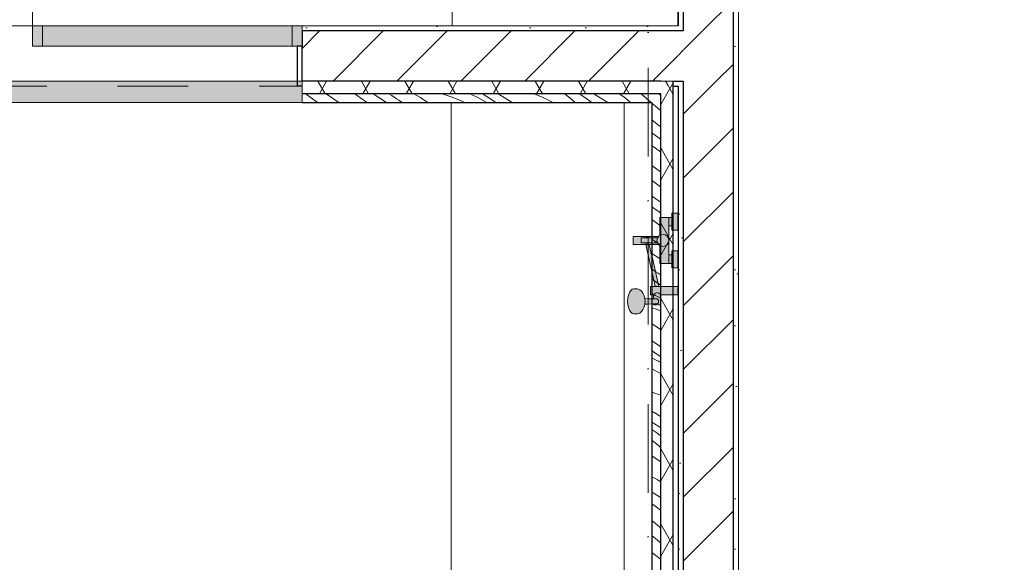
# Model space of a CAD drawing. Header units: millimetres. Extents: x -59761 to 112741, y -57975 to 46221.
# Tile 284 of 421: x 69495 to 73420, y -41488 to -39325. Entities that reach past the tile are written whole.
import ezdxf

# ---------------------------------------------------------------- set-up
doc = ezdxf.new("R2010")
doc.units = ezdxf.units.MM
for name, pattern in [('Wipeout_Contour', [1000, 0, -1000]), ('Штриховая', [564.444447, 282.222223, -282.222223]), ('Штрихпунктирная', [670.277762, 352.777767, -176.388884, 0, -141.111112])]:
    doc.linetypes.add(name, pattern=pattern)
for name, color, linetype in [('Интерьер - конструкции мебели', 7, 'Continuous'), ('Интерьер - Оборудование', 7, 'Continuous'), ('Интерьер - Оборудование бань', 7, 'Continuous'), ('Интерьер - Сантехника', 7, 'Continuous'), ('Конструктив - Стены Блок 200 нов', 7, 'Continuous'), ('УЛИЦА_Внутр отделка бань', 7, 'Continuous'), ('Элемент Модели - Зона', 7, 'Continuous'), ('Элемент Модели - Оси', 2, 'Continuous')]:
    doc.layers.add(name, color=color, linetype=linetype)
pattern_1 = [(45, (-45000, -53650), (-111.36932, 111.36932), [0, -105, 0, -157.5]), (110, (-44650, -53650), (148.00159, 53.86817), [0, -77, 0, -133])]
pattern_2 = [(45, (-45000, -54000), (-127.27922, 127.27922), [])]
pattern_3 = [(60, (-45000, -54000), (-129.90381, 75), []), (120, (-45000, -54000), (129.90381, 75), [])]

# ---------------------------------------------------------------- blocks, each defined once
blk = doc.blocks.new('*X650', base_point=(2412685.8, -340475.5))
at = {"layer": 'УЛИЦА_Внутр отделка бань', "color": 7, "linetype": 'Continuous', "lineweight": 5}
blk.add_line((2529732.1, -326099.2), (2529727.5, -326095.5), dxfattribs=at)
blk = doc.blocks.new('*X651', base_point=(2412685.8, -340475.5))
at = {"layer": 'УЛИЦА_Внутр отделка бань', "color": 7, "linetype": 'Continuous', "lineweight": 5}
blk.add_line((2529735.8, -326102.2), (2529732.1, -326099.2), dxfattribs=at)
blk = doc.blocks.new('*X652', base_point=(2412685.8, -340475.5))
at = {"layer": 'УЛИЦА_Внутр отделка бань', "color": 7, "linetype": 'Continuous', "lineweight": 5}
for p, q in [((2529723, -326151.4), (2529700.8, -326132.8)), ((2529735.8, -326162), (2529723, -326151.4)), ((2529721.3, -326216.3), (2529700.8, -326200)), ((2529735.8, -326227.5), (2529721.3, -326216.3)), ((2529715.2, -326262.1), (2529700.8, -326251.4)), ((2529735.8, -326277.1), (2529715.2, -326262.1)), ((2529735.8, -326326.6), (2529700.8, -326301.6)), ((2529701, -326382), (2529700.8, -326381.8)), ((2529735.8, -326407.2), (2529701, -326382)), ((2529702.9, -326443), (2529700.8, -326441.4)), ((2529735.8, -326466.8), (2529702.9, -326443)), ((2529707.3, -326507.9), (2529700.8, -326503.1)), ((2529735.8, -326528.1), (2529707.3, -326507.9)), ((2529729.5, -326567), (2529700.8, -326547.1)), ((2529735.8, -326571.3), (2529729.5, -326567)), ((2529735.8, -326621.7), (2529700.8, -326596.8)), ((2529735.8, -326698.6), (2529700.8, -326675.6)), ((2529730.3, -326750.9), (2529700.8, -326732.2)), ((2529735.8, -326754.3), (2529730.3, -326750.9)), ((2529707.4, -326799), (2529700.8, -326794.6)), ((2529716.7, -326805), (2529707.4, -326799)), ((2529726, -326811.1), (2529716.7, -326805)), ((2529735.3, -326817.2), (2529726, -326811.1)), ((2529735.8, -326817.5), (2529735.3, -326817.2)), ((2529735.8, -326858), (2529700.8, -326835.4)), ((2529713.3, -326900.6), (2529700.8, -326891.7)), ((2529713.3, -326900.6), (2529735.8, -326909.8)), ((2529700.8, -326948.9), (2529718.3, -326954.3)), ((2529718.3, -326954.3), (2529735.8, -326960.6)), ((2529707.3, -327017.3), (2529700.8, -327013.1)), ((2529729.7, -327031.7), (2529707.3, -327017.3)), ((2529735.8, -327035.6), (2529729.7, -327031.7)), ((2529735.8, -327103.8), (2529700.8, -327081.1)), ((2529735.8, -327143.4), (2529700.8, -327120.2)), ((2529700.8, -327148.1), (2529717.9, -327157.5)), ((2529727.6, -327162.2), (2529717.9, -327157.5)), ((2529735.8, -327166.5), (2529727.6, -327162.2)), ((2529700.8, -327192.6), (2529718.3, -327201.6)), ((2529718.3, -327201.6), (2529735.8, -327211.6)), ((2529704.9, -327287), (2529700.8, -327285.6)), ((2529735.8, -327297.8), (2529704.9, -327287)), ((2529716.7, -327370.8), (2529700.8, -327361.3)), ((2529735.8, -327426.9), (2529700.8, -327404.9)), ((2529735.8, -327381.9), (2529716.7, -327370.8)), ((2529720.5, -327447.9), (2529700.8, -327433.6)), ((2529708.5, -327483), (2529700.8, -327476.8)), ((2529719.2, -327491.7), (2529708.5, -327483)), ((2529735.8, -327459), (2529720.5, -327447.9)), ((2529729.6, -327500.6), (2529719.2, -327491.7)), ((2529735.8, -327505.9), (2529729.6, -327500.6)), ((2529729.8, -327558.5), (2529700.8, -327538.8)), ((2529735.8, -327563.1), (2529729.8, -327558.5)), ((2529703.1, -327624.1), (2529700.8, -327623)), ((2529721.9, -327634.2), (2529703.1, -327624.1)), ((2529735.8, -327642.8), (2529721.9, -327634.2)), ((2529705.5, -327686.7), (2529700.8, -327683.8)), ((2529735.8, -327704.7), (2529705.5, -327686.7)), ((2529717.7, -327742.4), (2529700.8, -327730.4)), ((2529735.8, -327755.4), (2529717.7, -327742.4)), ((2529722.8, -327815.9), (2529700.8, -327797.5)), ((2529735.8, -327826.4), (2529722.8, -327815.9)), ((2529723, -327875.7), (2529700.8, -327857)), ((2529735.8, -327886.2), (2529723, -327875.7)), ((2529721.3, -327940.5), (2529700.8, -327924.2)), ((2529735.8, -327951.8), (2529721.3, -327940.5))]:
    blk.add_line(p, q, dxfattribs=at)
blk = doc.blocks.new('*X659', base_point=(2412685.8, -340475.5))
at = {"layer": 'УЛИЦА_Внутр отделка бань', "color": 7, "linetype": 'Continuous', "lineweight": 5}
for p, q in [((2528323.6, -326098.1), (2528320, -326095.5)), ((2528362.7, -326126.4), (2528323.6, -326098.1)), ((2528452.8, -326130.5), (2528402.1, -326095.5)), ((2528550.4, -326119.7), (2528516.3, -326095.5)), ((2528642.9, -326130.5), (2528590.1, -326095.5)), ((2528663.6, -326103.2), (2528652.1, -326095.5)), ((2528672.9, -326109.3), (2528663.6, -326103.2)), ((2528682.2, -326115.4), (2528672.9, -326109.3)), ((2528778.5, -326111.2), (2528752, -326095.5)), ((2528800.6, -326126), (2528778.5, -326111.2)), ((2528865.3, -326095.5), (2528900.5, -326108)), ((2528900.5, -326108), (2528944.1, -326125.8)), ((2528976.8, -326095.5), (2528985, -326099.7)), ((2528985, -326099.7), (2529006.7, -326111.1)), ((2529006.7, -326111.1), (2529028.2, -326122.9)), ((2529065.1, -326121.5), (2529025.9, -326095.5)), ((2529101.7, -326104.5), (2529087.4, -326095.5)), ((2529143.9, -326130.5), (2529101.7, -326104.5)), ((2529270.4, -326111.9), (2529231.5, -326095.5)), ((2529363.7, -326103.6), (2529353.6, -326095.5)), ((2529374.3, -326112.3), (2529363.7, -326103.6)), ((2529443.4, -326117.6), (2529412.8, -326095.5)), ((2529473.4, -326098.7), (2529468.2, -326095.5)), ((2529525.8, -326130.5), (2529473.4, -326098.7)), ((2529585.4, -326105.9), (2529570.4, -326095.5)), ((2529602.3, -326119.2), (2529585.4, -326105.9)), ((2529678.7, -326113.9), (2529657.5, -326095.5)), ((2528368.5, -326130.5), (2528362.7, -326126.4)), ((2528565.5, -326130.5), (2528550.4, -326119.7)), ((2528691.5, -326121.4), (2528682.2, -326115.4)), ((2528700.8, -326127.5), (2528691.5, -326121.4)), ((2528705.4, -326130.5), (2528700.8, -326127.5)), ((2528807.3, -326130.5), (2528800.6, -326126)), ((2528944.1, -326125.8), (2528954.2, -326130.5)), ((2529037.9, -326127.7), (2529028.2, -326122.9)), ((2529043.2, -326130.5), (2529037.9, -326127.7)), ((2529078.9, -326130.5), (2529065.1, -326121.5)), ((2529307.3, -326130.5), (2529270.4, -326111.9)), ((2529384.8, -326121.2), (2529374.3, -326112.3)), ((2529395.2, -326130.2), (2529384.8, -326121.2)), ((2529395.5, -326130.5), (2529395.2, -326130.2)), ((2529461.3, -326130.5), (2529443.4, -326117.6)), ((2529615.1, -326130.5), (2529602.3, -326119.2)), ((2529698.1, -326130.5), (2529678.7, -326113.9))]:
    blk.add_line(p, q, dxfattribs=at)

msp = doc.modelspace()

# ---------------------------------------------------------------- hatches: boundary and pattern name
at = {"layer": 'Конструктив - Стены Блок 200 нов', "linetype": 'Continuous', "lineweight": 0}
for points in [[(69545.34, -39349.94), (69545.34, -39389.94), (69545.34, -39429.94), (69585.34, -39429.94), (69585.34, -39349.94)], [(70580.34, -39349.94), (69585.34, -39349.94), (69585.34, -39359.94), (70580.34, -39359.94)], [(70580.34, -39359.94), (69585.34, -39359.94), (69585.34, -39429.94), (70580.34, -39429.94)]]:
    msp.add_hatch(color=255, dxfattribs=at).paths.add_polyline_path(points)

# ---------------------------------------------------------------- linework, layer by layer
at = {"layer": 'Интерьер - конструкции мебели', "color": 7, "linetype": 'Continuous', "lineweight": 15, "flags": 128}
msp.add_lwpolyline([(67135.06, -39654.94), (66445.06, -39654.94), (66445.06, -42985, 0.4142136), (67735.06, -44275), (69117.6, -44275), (70615.06, -44275, 0.4142136), (71905.06, -42985), (71905.06, -39654.94), (71215.06, -39654.94), (71215.06, -42985, -0.4142136), (70615.06, -43585), (69167.53, -43585), (67735.06, -43585, -0.4142136), (67135.06, -42985)], format="xyb", close=True, dxfattribs=at)
at = {"layer": 'Интерьер - Оборудование', "color": 7, "linetype": 'Continuous', "lineweight": 5}
for p, q in [((71972.06, -40194.97), (71972.06, -40214.97)), ((71987.3, -40438.84), (71986.93, -40437.03)), ((71986.93, -40458.91), (71987.3, -40457.09)), ((71987.9, -40447.97), (71987.3, -40438.84)), ((71987.3, -40457.09), (71987.9, -40447.97))]:
    msp.add_line(p, q, dxfattribs=at)
at = {"layer": 'Интерьер - Оборудование бань', "color": 7, "linetype": 'Continuous', "lineweight": 15}
msp.add_lwpolyline([(71215.06, -39654.94), (71905.06, -39654.94), (71905.06, -42985, -0.4142136), (70615.06, -44275), (69117.6, -44275)], format="xyb", dxfattribs=at)
at = {"layer": 'Конструктив - Стены Блок 200 нов', "color": 7, "linetype": 'Continuous', "lineweight": 5}
for p, q in [((69545.34, -39349.94), (69545.34, -38529.94)), ((69545.34, -39349.94), (69545.34, -39389.94)), ((69585.34, -39349.94), (69545.34, -39349.94)), ((69585.34, -39429.94), (69585.34, -39349.94)), ((70580.34, -39349.94), (70580.34, -39429.94)), ((69545.34, -39389.94), (69545.34, -39429.94)), ((69545.34, -39429.94), (69585.34, -39429.94))]:
    msp.add_line(p, q, dxfattribs=at)
msp.add_arc((69545.34, -39349.94), 820, 90, 180, dxfattribs=at)
at = {"layer": 'Элемент Модели - Зона', "color": 253, "linetype": 'Штриховая', "lineweight": 15, "flags": 128}
for points in [[(-8890, -17680), (-3119.74, -17680), (-3119.74, -14858.42), (142.53, -11594.86), (156.67, -11609), (156.67, -11580), (18300, -11580), (18300, -11600), (32399.73, -11600), (32399.73, -11580), (69081.36, -11580), (72316.72, -14823.47), (72320.06, -15158.11), (72320.06, -17695), (72360, -17695), (72360, -19700), (72120, -19700), (72120, -18300), (71700, -18300), (71700, -17900), (63300, -17900), (63300, -18300), (62700, -18300), (62700, -17900), (54320, -17900), (54320, -27030), (62700, -27030), (62700, -26350), (63300, -26350), (63300, -27540), (67380, -27540), (67380, -26630), (67500, -26630), (67500, -27660), (62920, -27660), (62920, -32819.89), (72120, -32819.89), (72120, -27750), (71650, -27750), (71650, -26250), (72120, -26250), (72120, -21200), (72360, -21200), (72360, -33849.94), (72120, -33849.94), (72120, -33059.89), (54320, -33059.89), (54320, -39349.94), (72120, -39349.94), (72120, -36299.94), (71700.06, -36299.94), (71700.06, -35674.44), (72120, -35674.44), (72120, -35349.94), (72360, -35349.94), (72360, -35679.94), (75850, -35679.94), (75850, -16794.88), (75238.88, -16794.88), (75238.88, -9000), (80700, -9000), (80700, -8700), (81300, -8700), (81300, -9000), (87517.1, -9000), (87517.1, -320), (85530, -320), (85530, 300), (84182.9, 300), (81300, 300), (81300, -300), (80700, -300), (80700, 212.5), (79799.78, 212.5), (72300, 212.5), (72300, -300), (71700, -300), (71700, 212.5), (63300, 212.5), (63300, -300), (62700, -300), (62700, 212.5), (54300, 212.5), (54300, -300), (53700, -300), (53700, 212.5), (45650, 212.5), (45650, -300), (45050, -300), (44950, -300), (44950, -5367.2), (32450.06, -5367.2), (32450.06, -200), (32450.06, 7690), (32460.06, 7690), (32460.06, 13850), (29720, 13850), (29720, 5730), (28964.53, 5730), (28964.53, 212), (27300.06, 212), (27300.06, -300), (26700.06, -300), (26700.06, 212), (18300, 212), (18300, -300), (17700, -300), (17700, 212), (16025.03, 212), (16025.03, -7500), (16025.03, -9042.59), (9300, -9042.59), (9300, -9300), (8700, -9300), (8700, -9042.59), (300, -9042.59), (300, -9300), (-300, -9300), (-300, -9042.59), (-8250, -9042.59), (-8250, -9300), (-8850, -9300), (-8850, -9042.59), (-8890, -9042.59)], [(72320.06, -35919.94), (72320.06, -44700), (80700, -44700), (80700, -44699.94), (81300, -44699.94), (81300, -44700), (89680, -44700), (89680, -35919.94), (81300, -35919.94), (81300, -36299.94), (80700, -36299.94), (80700, -35919.94)], [(72080.06, -44450), (72080.06, -39589.94), (66270.06, -39589.94), (66270.06, -44450)]]:
    msp.add_lwpolyline(points, close=True, dxfattribs=at)

# ---------------------------------------------------------------- wipeouts: each hides what was drawn before it
at = {"color": 254, "linetype": 'Wipeout_Contour', "lineweight": 0, "ltscale": 10204278.07206577}
msp.add_wipeout([(72120, -39589.94), (72120, -44670), (72140, -44670), (72140, -39589.94)], dxfattribs=at).dxf.layer = 'Конструктив - Стены Блок 200 нов'

# ---------------------------------------------------------------- next in the draw order: hatches: boundary and pattern name
at = {"layer": 'Конструктив - Стены Блок 200 нов', "linetype": 'Continuous', "lineweight": 5}
h = msp.add_hatch(dxfattribs=at)
h.set_pattern_fill('ШТУКАТУРКА__ГИПС_01_000D', color=252, style=0, pattern_type=2)
h.set_pattern_definition(pattern_1)
h.paths.add_polyline_path([(72120, -39589.94), (72120, -44670), (72140, -44670), (72140, -39589.94)])

# ---------------------------------------------------------------- next in the draw order: wipeouts: each hides what was drawn before it
at = {"color": 254, "linetype": 'Wipeout_Contour', "lineweight": 0, "ltscale": 10204162.13272084}
msp.add_wipeout([(72360, -44670), (72360, -35699.94), (72340, -35699.94), (72340, -44670)], dxfattribs=at).dxf.layer = 'Конструктив - Стены Блок 200 нов'
at = {"color": 254, "linetype": 'Wipeout_Contour', "lineweight": 0, "ltscale": 10202851.77355566}
msp.add_wipeout([(72120, -39349.94), (72120, -39369.94), (72140, -39369.94), (72140, -39349.94)], dxfattribs=at).dxf.layer = 'Конструктив - Стены Блок 200 нов'

# ---------------------------------------------------------------- next in the draw order: hatches: boundary and pattern name
at = {"layer": 'Конструктив - Стены Блок 200 нов', "linetype": 'Continuous', "lineweight": 5}
h = msp.add_hatch(dxfattribs=at)
h.set_pattern_fill('ШТУКАТУРКА__ГИПС_01_000D', color=252, style=0, pattern_type=2)
h.set_pattern_definition(pattern_1)
h.paths.add_polyline_path([(72360, -44670), (72360, -35699.94), (72340, -35699.94), (72340, -44670)])

# ---------------------------------------------------------------- next in the draw order: linework, layer by layer
at = {"layer": 'Конструктив - Стены Блок 200 нов', "color": 7, "linetype": 'Continuous', "lineweight": 5, "flags": 128}
msp.add_lwpolyline([(72360, -44670), (72360, -35699.94)], dxfattribs=at)

# ---------------------------------------------------------------- next in the draw order: wipeouts: each hides what was drawn before it
at = {"color": 254, "linetype": 'Wipeout_Contour', "lineweight": 0, "ltscale": 10202071.04384887}
msp.add_wipeout([(72120, -39349.94), (72140, -39349.94), (72140, -36299.94), (72120, -36299.94)], dxfattribs=at).dxf.layer = 'Конструктив - Стены Блок 200 нов'
at = {"color": 254, "linetype": 'Wipeout_Contour', "lineweight": 0, "ltscale": 10202964.22463815}
msp.add_wipeout([(72120, -39569.94), (72120, -39589.94), (72140, -39589.94), (72140, -39569.94)], dxfattribs=at).dxf.layer = 'Конструктив - Стены Блок 200 нов'

# ---------------------------------------------------------------- next in the draw order: hatches: boundary and pattern name
at = {"layer": 'Конструктив - Стены Блок 200 нов', "linetype": 'Continuous', "lineweight": 5}
h = msp.add_hatch(dxfattribs=at)
h.set_pattern_fill('ШТУКАТУРКА__ГИПС_01_000D', color=252, style=0, pattern_type=2)
h.set_pattern_definition(pattern_1)
h.paths.add_polyline_path([(72120, -39349.94), (72140, -39349.94), (72140, -36299.94), (72120, -36299.94)])

# ---------------------------------------------------------------- next in the draw order: linework, layer by layer
at = {"layer": 'Конструктив - Стены Блок 200 нов', "color": 7, "linetype": 'Continuous', "lineweight": 30, "flags": 128}
for points in [[(72120, -36299.94), (72120, -39349.94)], [(72120, -39589.94), (72120, -44670)]]:
    msp.add_lwpolyline(points, dxfattribs=at)

# ---------------------------------------------------------------- next in the draw order: wipeouts: each hides what was drawn before it
at = {"color": 254, "linetype": 'Wipeout_Contour', "lineweight": 0, "ltscale": 10204709.29370009}
msp.add_wipeout([(72140, -39569.94), (72140, -44670), (72340, -44670), (72340, -39569.94)], dxfattribs=at).dxf.layer = 'Конструктив - Стены Блок 200 нов'

# ---------------------------------------------------------------- next in the draw order: hatches: boundary and pattern name
at = {"layer": 'Конструктив - Стены Блок 200 нов', "linetype": 'Continuous', "lineweight": 5}
h = msp.add_hatch(dxfattribs=at)
h.set_pattern_fill('БЛОКИ_БЕТОННЫЕ_ЭФФЕКТИВН_2D', style=0, pattern_type=2)
h.set_pattern_definition(pattern_2)
h.paths.add_polyline_path([(72140, -39569.94), (72140, -44670), (72340, -44670), (72340, -39569.94)])

# ---------------------------------------------------------------- next in the draw order: wipeouts: each hides what was drawn before it
at = {"color": 254, "linetype": 'Wipeout_Contour', "lineweight": 0, "ltscale": 10203344.39051375}
msp.add_wipeout([(72140, -39369.94), (72140, -39569.94), (72340, -39569.94), (72340, -39369.94)], dxfattribs=at).dxf.layer = 'Конструктив - Стены Блок 200 нов'

# ---------------------------------------------------------------- next in the draw order: hatches: boundary and pattern name
at = {"layer": 'Конструктив - Стены Блок 200 нов', "linetype": 'Continuous', "lineweight": 5}
h = msp.add_hatch(dxfattribs=at)
h.set_pattern_fill('БЛОКИ_БЕТОННЫЕ_ЭФФЕКТИВН_2D', style=0, pattern_type=2)
h.set_pattern_definition(pattern_2)
h.paths.add_polyline_path([(72140, -39369.94), (72140, -39569.94), (72340, -39569.94), (72340, -39369.94)])

# ---------------------------------------------------------------- next in the draw order: linework, layer by layer
at = {"layer": 'Конструктив - Стены Блок 200 нов', "color": 7, "linetype": 'Continuous', "lineweight": 30}
for p, q in [((72120, -39569.94), (72140, -39569.94)), ((72140, -39569.94), (72140, -44670)), ((72340, -44670), (72340, -39569.94))]:
    msp.add_line(p, q, dxfattribs=at)

# ---------------------------------------------------------------- next in the draw order: wipeouts: each hides what was drawn before it
at = {"color": 254, "linetype": 'Wipeout_Contour', "lineweight": 0, "ltscale": 15303345.28138525}
msp.add_wipeout([(72140, -39369.94), (72340, -39369.94), (72340, -35699.94), (72300.06, -35699.94), (72300.06, -36299.94), (72140, -36299.94)], dxfattribs=at).dxf.layer = 'Конструктив - Стены Блок 200 нов'

# ---------------------------------------------------------------- next in the draw order: hatches: boundary and pattern name
at = {"layer": 'Конструктив - Стены Блок 200 нов', "linetype": 'Continuous', "lineweight": 5}
h = msp.add_hatch(dxfattribs=at)
h.set_pattern_fill('БЛОКИ_БЕТОННЫЕ_ЭФФЕКТИВН_2D', style=0, pattern_type=2)
h.set_pattern_definition(pattern_2)
h.paths.add_polyline_path([(72140, -39369.94), (72340, -39369.94), (72340, -35699.94), (72300.06, -35699.94), (72300.06, -36299.94), (72140, -36299.94)])

# ---------------------------------------------------------------- next in the draw order: linework, layer by layer
at = {"layer": 'Конструктив - Стены Блок 200 нов', "color": 7, "linetype": 'Continuous', "lineweight": 30}
for p, q in [((72340, -39369.94), (72340, -35699.94)), ((72140, -36299.94), (72140, -39369.94)), ((72140, -39369.94), (72120, -39369.94)), ((72340, -39569.94), (72340, -39369.94))]:
    msp.add_line(p, q, dxfattribs=at)

# ---------------------------------------------------------------- next in the draw order: wipeouts: each hides what was drawn before it
at = {"color": 254, "linetype": 'Wipeout_Contour', "lineweight": 0, "ltscale": 10202907.99740902}
msp.add_wipeout([(72120, -39369.94), (72120, -39569.94), (72140, -39569.94), (72140, -39369.94)], dxfattribs=at).dxf.layer = 'Конструктив - Стены Блок 200 нов'

# ---------------------------------------------------------------- next in the draw order: hatches: boundary and pattern name
at = {"layer": 'Конструктив - Стены Блок 200 нов', "linetype": 'Continuous', "lineweight": 5}
h = msp.add_hatch(dxfattribs=at)
h.set_pattern_fill('БЛОКИ_БЕТОННЫЕ_ЭФФЕКТИВН_2D', style=0, pattern_type=2)
h.set_pattern_definition(pattern_2)
h.paths.add_polyline_path([(72120, -39369.94), (72120, -39569.94), (72140, -39569.94), (72140, -39369.94)])

# ---------------------------------------------------------------- next in the draw order: wipeouts: each hides what was drawn before it
at = {"color": 254, "linetype": 'Wipeout_Contour', "lineweight": 0, "ltscale": 10199837.36155997}
msp.add_wipeout([(70620.34, -39369.94), (72120, -39369.94), (72120, -39349.94), (70620.34, -39349.94)], dxfattribs=at).dxf.layer = 'Конструктив - Стены Блок 200 нов'
at = {"color": 254, "linetype": 'Wipeout_Contour', "lineweight": 0, "ltscale": 10199949.8458763}
msp.add_wipeout([(70620.34, -39569.94), (70620.34, -39589.94), (72120, -39589.94), (72120, -39569.94)], dxfattribs=at).dxf.layer = 'Конструктив - Стены Блок 200 нов'

# ---------------------------------------------------------------- next in the draw order: hatches: boundary and pattern name
at = {"layer": 'Конструктив - Стены Блок 200 нов', "linetype": 'Continuous', "lineweight": 5}
h = msp.add_hatch(dxfattribs=at)
h.set_pattern_fill('ШТУКАТУРКА__ГИПС_01_000D', color=252, style=0, pattern_type=2)
h.set_pattern_definition(pattern_1)
h.paths.add_polyline_path([(70620.34, -39369.94), (72120, -39369.94), (72120, -39349.94), (70620.34, -39349.94)])
h = msp.add_hatch(dxfattribs=at)
h.set_pattern_fill('ШТУКАТУРКА__ГИПС_01_000D', color=252, style=0, pattern_type=2)
h.set_pattern_definition(pattern_1)
h.paths.add_polyline_path([(70620.34, -39569.94), (70620.34, -39589.94), (72120, -39589.94), (72120, -39569.94)])

# ---------------------------------------------------------------- next in the draw order: linework, layer by layer
at = {"layer": 'Интерьер - Сантехника', "color": 7, "linetype": 'Continuous', "lineweight": 5, "flags": 128}
msp.add_lwpolyline([(72119.06, -39349.94), (72119.06, -38449.94), (71219.06, -38449.94), (71219.06, -39349.94)], close=True, dxfattribs=at)
at = {"layer": 'Конструктив - Стены Блок 200 нов', "color": 7, "linetype": 'Continuous', "lineweight": 5}
for q in [(69545.34, -39349.94), (70580.34, -39349.94)]:
    msp.add_line((70620.34, -39349.94), q, dxfattribs=at)
at = {"layer": 'Конструктив - Стены Блок 200 нов', "color": 7, "linetype": 'Continuous', "lineweight": 5, "flags": 128}
msp.add_lwpolyline([(72120, -39349.94), (70620.34, -39349.94)], dxfattribs=at)

# ---------------------------------------------------------------- next in the draw order: wipeouts: each hides what was drawn before it
at = {"color": 254, "linetype": 'Wipeout_Contour', "lineweight": 0, "ltscale": 12749118.67594424}
msp.add_wipeout([(72120, -39369.94), (70620.34, -39369.94), (70620.34, -39429.94), (70620.34, -39569.94), (72120, -39569.94)], dxfattribs=at).dxf.layer = 'Конструктив - Стены Блок 200 нов'

# ---------------------------------------------------------------- next in the draw order: hatches: boundary and pattern name
at = {"layer": 'Конструктив - Стены Блок 200 нов', "linetype": 'Continuous', "lineweight": 5}
h = msp.add_hatch(dxfattribs=at)
h.set_pattern_fill('БЛОКИ_БЕТОННЫЕ_ЭФФЕКТИВН_2D', style=0, pattern_type=2)
h.set_pattern_definition(pattern_2)
h.paths.add_polyline_path([(72120, -39369.94), (70620.34, -39369.94), (70620.34, -39429.94), (70620.34, -39569.94), (72120, -39569.94)])

# ---------------------------------------------------------------- next in the draw order: linework, layer by layer
at = {"layer": 'Конструктив - Стены Блок 200 нов', "color": 7, "linetype": 'Continuous', "lineweight": 5}
msp.add_line((70620.34, -39349.94), (70620.34, -39369.94), dxfattribs=at)
msp.add_line((70620.34, -39349.94), (70620.34, -39369.94), dxfattribs=at)
msp.add_line((70620.34, -39349.94), (70620.34, -39369.94), dxfattribs=at)
at = {"layer": 'Конструктив - Стены Блок 200 нов', "color": 7, "linetype": 'Continuous', "lineweight": 30}
for p, q in [((72120, -39369.94), (70620.34, -39369.94)), ((72140, -39369.94), (72120, -39369.94)), ((72120, -39569.94), (72140, -39569.94))]:
    msp.add_line(p, q, dxfattribs=at)

# ---------------------------------------------------------------- next in the draw order: wipeouts: each hides what was drawn before it
at = {"color": 254, "linetype": 'Wipeout_Contour', "lineweight": 0, "ltscale": 12746141.72083057}
msp.add_wipeout([(70620.34, -39589.94), (70620.34, -39569.94), (70620.34, -39429.94), (70600.34, -39429.94), (70600.34, -39589.94)], dxfattribs=at).dxf.layer = 'Конструктив - Стены Блок 200 нов'

# ---------------------------------------------------------------- next in the draw order: hatches: boundary and pattern name
at = {"layer": 'Конструктив - Стены Блок 200 нов', "linetype": 'Continuous', "lineweight": 0}
msp.add_hatch(color=255, dxfattribs=at).paths.add_polyline_path([(70580.34, -39349.94), (70580.34, -39429.94), (70620.34, -39429.94), (70620.34, -39349.94)])

# ---------------------------------------------------------------- next in the draw order: linework, layer by layer
at = {"layer": 'Интерьер - Оборудование бань', "color": 7, "linetype": 'Continuous', "lineweight": 15}
msp.add_lwpolyline([(71215.06, -39577.71), (71215.06, -42985, -0.4142136), (70615.06, -43585), (69117.6, -43585)], format="xyb", dxfattribs=at)
at = {"layer": 'Конструктив - Стены Блок 200 нов', "color": 7, "linetype": 'Continuous', "lineweight": 5}
for p, q in [((70620.34, -39429.94), (70620.34, -39349.94)), ((70620.34, -39429.94), (69545.34, -39429.94)), ((70580.34, -39429.94), (70620.34, -39429.94))]:
    msp.add_line(p, q, dxfattribs=at)
at = {"layer": 'Конструктив - Стены Блок 200 нов', "color": 7, "linetype": 'Continuous', "lineweight": 30}
for p, q in [((70620.34, -39369.94), (70620.34, -39429.94)), ((70620.34, -39369.94), (70620.34, -39429.94)), ((70620.34, -39369.94), (70620.34, -39429.94)), ((70600.34, -39429.94), (70600.34, -39589.94)), ((70620.34, -39429.94), (70600.34, -39429.94)), ((70600.34, -39429.94), (70600.34, -39589.94)), ((70620.34, -39569.94), (70620.34, -39429.94)), ((70620.34, -39589.94), (70600.34, -39589.94)), ((70620.34, -39589.94), (70600.34, -39589.94)), ((70620.34, -39569.94), (72120, -39569.94))]:
    msp.add_line(p, q, dxfattribs=at)
at = {"layer": 'Конструктив - Стены Блок 200 нов', "color": 7, "linetype": 'Continuous', "lineweight": 30, "flags": 128}
msp.add_lwpolyline([(70620.34, -39589.94), (72120, -39589.94)], dxfattribs=at)

# ---------------------------------------------------------------- next in the draw order: wipeouts: each hides what was drawn before it
at = {"color": 254, "linetype": 'Wipeout_Contour', "lineweight": 0, "ltscale": 7652037.906368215}
msp.add_wipeout([(72050.06, -39569.94), (72050.06, -39619.94), (72100.06, -39569.94)], dxfattribs=at).dxf.layer = 'УЛИЦА_Внутр отделка бань'

# ---------------------------------------------------------------- next in the draw order: hatches: boundary and pattern name
at = {"layer": 'УЛИЦА_Внутр отделка бань', "linetype": 'Continuous', "lineweight": 5}
h = msp.add_hatch(dxfattribs=at)
h.set_pattern_fill('ИЗОЛЯЦИЯ_02_000D', style=0, pattern_type=2)
h.set_pattern_definition(pattern_3)
h.paths.add_polyline_path([(72050.06, -39569.94), (72050.06, -39619.94), (72100.06, -39569.94)])

# ---------------------------------------------------------------- next in the draw order: wipeouts: each hides what was drawn before it
at = {"color": 254, "linetype": 'Wipeout_Contour', "lineweight": 0, "ltscale": 7651936.149664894}
msp.add_wipeout([(72015.06, -39619.94), (72015.06, -39654.94), (72050.06, -39619.94)], dxfattribs=at).dxf.layer = 'УЛИЦА_Внутр отделка бань'

# ---------------------------------------------------------------- next in the draw order: block references
at = {"layer": 'УЛИЦА_Внутр отделка бань', "color": 7, "lineweight": 30}
msp.add_blockref('*X650', (-45000, -54000), dxfattribs=at)

# ---------------------------------------------------------------- next in the draw order: wipeouts: each hides what was drawn before it
at = {"color": 254, "linetype": 'Wipeout_Contour', "lineweight": 0, "ltscale": 7652093.023986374}
msp.add_wipeout([(72050.06, -39619.94), (72100.06, -39619.94), (72100.06, -39569.94)], dxfattribs=at).dxf.layer = 'УЛИЦА_Внутр отделка бань'

# ---------------------------------------------------------------- next in the draw order: hatches: boundary and pattern name
at = {"layer": 'УЛИЦА_Внутр отделка бань', "linetype": 'Continuous', "lineweight": 5}
h = msp.add_hatch(dxfattribs=at)
h.set_pattern_fill('ИЗОЛЯЦИЯ_02_000D', style=0, pattern_type=2)
h.set_pattern_definition(pattern_3)
h.paths.add_polyline_path([(72050.06, -39619.94), (72100.06, -39619.94), (72100.06, -39569.94)])

# ---------------------------------------------------------------- next in the draw order: linework, layer by layer
at = {"layer": 'УЛИЦА_Внутр отделка бань', "color": 7, "linetype": 'Continuous', "lineweight": 5, "flags": 128}
msp.add_lwpolyline([(72100.06, -39569.94), (72050.06, -39569.94)], dxfattribs=at)

# ---------------------------------------------------------------- next in the draw order: wipeouts: each hides what was drawn before it
at = {"color": 254, "linetype": 'Wipeout_Contour', "lineweight": 0, "ltscale": 10204002.95672589}
msp.add_wipeout([(72100.06, -39619.94), (72050.06, -39619.94), (72050.06, -44420), (72100.06, -44420)], dxfattribs=at).dxf.layer = 'УЛИЦА_Внутр отделка бань'

# ---------------------------------------------------------------- next in the draw order: hatches: boundary and pattern name
at = {"layer": 'УЛИЦА_Внутр отделка бань', "linetype": 'Continuous', "lineweight": 5}
h = msp.add_hatch(dxfattribs=at)
h.set_pattern_fill('ИЗОЛЯЦИЯ_02_000D', style=0, pattern_type=2)
h.set_pattern_definition(pattern_3)
h.paths.add_polyline_path([(72100.06, -39619.94), (72050.06, -39619.94), (72050.06, -44420), (72100.06, -44420)])

# ---------------------------------------------------------------- next in the draw order: linework, layer by layer
at = {"layer": 'Интерьер - Оборудование', "color": 7, "linetype": 'Continuous', "lineweight": 5}
for p, q in [((72083.06, -40146.97), (72083.06, -40112.97)), ((72095.06, -40146.97), (72095.06, -40112.97)), ((72083.06, -40262.97), (72083.06, -40296.97)), ((72095.06, -40262.97), (72095.06, -40296.97))]:
    msp.add_line(p, q, dxfattribs=at)
at = {"layer": 'УЛИЦА_Внутр отделка бань', "color": 7, "linetype": 'Continuous', "lineweight": 30, "flags": 128}
msp.add_lwpolyline([(72100.06, -44470), (72100.06, -39569.94)], dxfattribs=at)

# ---------------------------------------------------------------- next in the draw order: wipeouts: each hides what was drawn before it
at = {"color": 254, "linetype": 'Wipeout_Contour', "lineweight": 0, "ltscale": 7651974.473394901}
msp.add_wipeout([(72015.06, -39654.94), (72050.06, -39654.94), (72050.06, -39619.94)], dxfattribs=at).dxf.layer = 'УЛИЦА_Внутр отделка бань'

# ---------------------------------------------------------------- next in the draw order: linework, layer by layer
at = {"layer": 'УЛИЦА_Внутр отделка бань', "color": 7, "linetype": 'Continuous', "lineweight": 30}
msp.add_line((72050.06, -39619.94), (72015.06, -39619.94), dxfattribs=at)

# ---------------------------------------------------------------- next in the draw order: block references
at = {"layer": 'УЛИЦА_Внутр отделка бань', "color": 7, "lineweight": 30}
msp.add_blockref('*X651', (-45000, -54000), dxfattribs=at)

# ---------------------------------------------------------------- next in the draw order: wipeouts: each hides what was drawn before it
at = {"color": 254, "linetype": 'Wipeout_Contour', "lineweight": 0, "ltscale": 10203834.24361775}
msp.add_wipeout([(72050.06, -44385), (72050.06, -39654.94), (72015.06, -39654.94), (72015.06, -44385)], dxfattribs=at).dxf.layer = 'УЛИЦА_Внутр отделка бань'

# ---------------------------------------------------------------- next in the draw order: hatches: boundary and pattern name
at = {"layer": 'Интерьер - Оборудование', "linetype": 'Continuous', "lineweight": 0}
for points in [[(71940.36, -40188.78), (71940.36, -40221.15), (71990.78, -40221.15), (72004.11, -40221.15), (72041.34, -40221.15, 0.0646403), (72046.06, -40225.14), (72046.06, -40296.97), (72095.06, -40296.97), (72095.06, -40313.97), (72119.06, -40313.97), (72119.06, -40245.97), (72095.06, -40245.97), (72095.06, -40262.97), (72083.06, -40262.97), (72083.06, -40146.97), (72095.06, -40146.97), (72095.06, -40163.97), (72119.06, -40163.97), (72119.06, -40095.97), (72095.06, -40095.97), (72095.06, -40112.97), (72046.06, -40112.97), (72046.06, -40184.79, 0.0646403), (72041.34, -40188.78)], [(72028.74, -40387.97), (72042.08, -40387.97), (72004.11, -40221.15), (71990.78, -40221.15)], [(71921.3, -40422.97), (71918.81, -40435.03), (71917.95, -40447.97), (71918.81, -40460.91), (71921.3, -40472.97), (71925.28, -40483.32), (71930.45, -40491.27), (71936.48, -40496.26), (71942.95, -40497.97), (71954.21, -40497.97), (71957.57, -40497.46), (71963.98, -40495.77), (71966.92, -40494.32), (71972.7, -40489.53), (71974.8, -40487.46), (71979.52, -40480.22), (71982.74, -40472.89), (71985.54, -40465.59), (71986.93, -40458.91), (72000.14, -40458.47), (72021.12, -40458.16), (72021.12, -40461.97), (72034, -40461.97), (72034, -40457.98), (72034.69, -40457.97), (72038.13, -40457.97), (72038.13, -40461.97), (72051.01, -40461.97), (72051.01, -40421.97), (72119.06, -40421.97), (72119.06, -40387.97), (72009.06, -40387.97), (72009.06, -40421.97), (72021.12, -40421.97), (72021.12, -40437.77), (72000.14, -40437.47), (71986.93, -40437.03), (71985.54, -40430.34), (71982.74, -40423.04), (71979.52, -40415.72), (71974.8, -40408.47), (71972.7, -40406.41), (71966.92, -40401.61), (71963.98, -40400.16), (71957.57, -40398.48), (71954.21, -40397.97), (71942.95, -40397.97), (71936.48, -40399.67), (71930.45, -40404.67), (71925.28, -40412.61)]]:
    msp.add_hatch(color=255, dxfattribs=at).paths.add_polyline_path(points)

# ---------------------------------------------------------------- next in the draw order: linework, layer by layer
at = {"layer": 'Интерьер - Оборудование', "color": 7, "linetype": 'Continuous', "lineweight": 5}
for p, q in [((72037.25, -40194.97), (71972.06, -40194.97)), ((71972.06, -40214.97), (72037.25, -40214.97)), ((72030.52, -40414.81), (72021.12, -40421.97)), ((72042.2, -40414.94), (72051.01, -40421.97)), ((72034.69, -40437.97), (72021.12, -40437.77)), ((72034.69, -40457.97), (72021.12, -40458.16)), ((72024.97, -40458.11), (72024.97, -40461.97)), ((72036.39, -40438.2), (72034.69, -40437.97)), ((72034.69, -40457.97), (72036.39, -40457.73)), ((72037.98, -40438.9), (72036.39, -40438.2)), ((72036.39, -40457.73), (72037.98, -40457.03)), ((72039.34, -40440.02), (72037.98, -40438.9)), ((72037.98, -40457.03), (72039.34, -40455.92)), ((72038.13, -40456.91), (72038.13, -40457.97)), ((72040.39, -40441.47), (72039.34, -40440.02)), ((72039.34, -40455.92), (72040.39, -40454.47)), ((72041.05, -40443.15), (72040.39, -40441.47)), ((72040.39, -40454.47), (72041.05, -40452.78)), ((72041.27, -40444.97), (72041.05, -40443.15)), ((72041.05, -40452.78), (72041.27, -40450.97)), ((72041.27, -40450.97), (72041.27, -40444.97))]:
    msp.add_line(p, q, dxfattribs=at)
at = {"layer": 'Интерьер - Оборудование', "color": 7, "linetype": 'Continuous', "lineweight": 5, "flags": 128}
msp.add_lwpolyline([(71940.36, -40188.78), (71940.36, -40221.15), (71990.78, -40221.15), (72004.11, -40221.15), (72041.34, -40221.15, 0.0646403), (72046.06, -40225.14), (72046.06, -40296.97), (72095.06, -40296.97), (72095.06, -40313.97), (72119.06, -40313.97), (72119.06, -40245.97), (72095.06, -40245.97), (72095.06, -40262.97), (72083.06, -40262.97), (72083.06, -40146.97), (72095.06, -40146.97), (72095.06, -40163.97), (72119.06, -40163.97), (72119.06, -40095.97), (72095.06, -40095.97), (72095.06, -40112.97), (72046.06, -40112.97), (72046.06, -40184.79, 0.0646403), (72041.34, -40188.78)], format="xyb", close=True, dxfattribs=at)
for points in [[(72028.74, -40387.97), (72042.08, -40387.97), (72004.11, -40221.15), (71990.78, -40221.15)], [(71921.3, -40422.97), (71918.81, -40435.03), (71917.95, -40447.97), (71918.81, -40460.91), (71921.3, -40472.97), (71925.28, -40483.32), (71930.45, -40491.27), (71936.48, -40496.26), (71942.95, -40497.97), (71954.21, -40497.97), (71957.57, -40497.46), (71963.98, -40495.77), (71966.92, -40494.32), (71972.7, -40489.53), (71974.8, -40487.46), (71979.52, -40480.22), (71982.74, -40472.89), (71985.54, -40465.59), (71986.93, -40458.91), (72000.14, -40458.47), (72021.12, -40458.16), (72021.12, -40461.97), (72034, -40461.97), (72034, -40457.98), (72034.69, -40457.97), (72038.13, -40457.97), (72038.13, -40461.97), (72051.01, -40461.97), (72051.01, -40421.97), (72119.06, -40421.97), (72119.06, -40387.97), (72009.06, -40387.97), (72009.06, -40421.97), (72021.12, -40421.97), (72021.12, -40437.77), (72000.14, -40437.47), (71986.93, -40437.03), (71985.54, -40430.34), (71982.74, -40423.04), (71979.52, -40415.72), (71974.8, -40408.47), (71972.7, -40406.41), (71966.92, -40401.61), (71963.98, -40400.16), (71957.57, -40398.48), (71954.21, -40397.97), (71942.95, -40397.97), (71936.48, -40399.67), (71930.45, -40404.67), (71925.28, -40412.61)]]:
    msp.add_lwpolyline(points, close=True, dxfattribs=at)
at = {"layer": 'Интерьер - Оборудование', "color": 7, "linetype": 'Continuous', "lineweight": 5}
msp.add_circle((72059.06, -40204.97), 24, dxfattribs=at)
for centre, radius, start, end in [((71993.66, -40204.97), 11.97, 56.40326, 123.59674), ((71993.66, -40204.97), 11.97, 236.40326, 303.59674), ((72036.27, -40422.37), 9.5, 51.42228, 127.29721)]:
    msp.add_arc(centre, radius, start, end, dxfattribs=at)
at = {"layer": 'УЛИЦА_Внутр отделка бань', "color": 7, "linetype": 'Continuous', "lineweight": 30}
for p, q in [((72050.06, -39654.94), (72050.06, -39619.94)), ((72050.06, -44385), (72050.06, -39654.94))]:
    msp.add_line(p, q, dxfattribs=at)
at = {"layer": 'УЛИЦА_Внутр отделка бань', "color": 7, "linetype": 'Continuous', "lineweight": 30, "flags": 128}
msp.add_lwpolyline([(72015.06, -39654.94), (72015.06, -44385)], dxfattribs=at)

# ---------------------------------------------------------------- next in the draw order: block references
at = {"layer": 'УЛИЦА_Внутр отделка бань', "color": 7, "lineweight": 30}
msp.add_blockref('*X652', (-45000, -54000), dxfattribs=at)

# ---------------------------------------------------------------- next in the draw order: wipeouts: each hides what was drawn before it
at = {"color": 254, "linetype": 'Wipeout_Contour', "lineweight": 0, "ltscale": 10199818.79372599}
msp.add_wipeout([(70620.34, -39569.94), (70620.34, -39619.94), (72050.06, -39619.94), (72050.06, -39569.94)], dxfattribs=at).dxf.layer = 'УЛИЦА_Внутр отделка бань'

# ---------------------------------------------------------------- next in the draw order: hatches: boundary and pattern name
at = {"layer": 'УЛИЦА_Внутр отделка бань', "linetype": 'Continuous', "lineweight": 5}
h = msp.add_hatch(dxfattribs=at)
h.set_pattern_fill('ИЗОЛЯЦИЯ_02_000D', style=0, pattern_type=2)
h.set_pattern_definition(pattern_3)
h.paths.add_polyline_path([(70620.34, -39569.94), (70620.34, -39619.94), (72050.06, -39619.94), (72050.06, -39569.94)])

# ---------------------------------------------------------------- next in the draw order: linework, layer by layer
at = {"layer": 'УЛИЦА_Внутр отделка бань', "color": 7, "linetype": 'Continuous', "lineweight": 15}
msp.add_line((67650.34, -39569.94), (70620.34, -39569.94), dxfattribs=at)
at = {"layer": 'УЛИЦА_Внутр отделка бань', "color": 7, "linetype": 'Continuous', "lineweight": 30, "flags": 128}
msp.add_lwpolyline([(72050.06, -39569.94), (70620.34, -39569.94)], dxfattribs=at)

# ---------------------------------------------------------------- next in the draw order: wipeouts: each hides what was drawn before it
at = {"color": 254, "linetype": 'Wipeout_Contour', "lineweight": 0, "ltscale": 10199771.1077293}
msp.add_wipeout([(70620.34, -39619.94), (70620.34, -39654.94), (72015.06, -39654.94), (72015.06, -39619.94)], dxfattribs=at).dxf.layer = 'УЛИЦА_Внутр отделка бань'

# ---------------------------------------------------------------- next in the draw order: hatches: boundary and pattern name
at = {"layer": 'УЛИЦА_Внутр отделка бань', "linetype": 'Continuous', "lineweight": 0}
msp.add_hatch(color=255, dxfattribs=at).paths.add_polyline_path([(70620.34, -39654.94), (70620.34, -39569.94), (67650.34, -39569.94), (67650.34, -39654.94)])

# ---------------------------------------------------------------- next in the draw order: linework, layer by layer
at = {"layer": 'УЛИЦА_Внутр отделка бань', "color": 7, "linetype": 'Continuous', "lineweight": 5}
msp.add_line((70620.34, -39619.94), (70620.34, -39569.94), dxfattribs=at)
msp.add_line((70620.34, -39619.94), (70620.34, -39569.94), dxfattribs=at)
at = {"layer": 'УЛИЦА_Внутр отделка бань', "color": 7, "linetype": 'Continuous', "lineweight": 30}
for p, q in [((72015.06, -39619.94), (70620.34, -39619.94)), ((72050.06, -39619.94), (72015.06, -39619.94))]:
    msp.add_line(p, q, dxfattribs=at)
at = {"layer": 'УЛИЦА_Внутр отделка бань', "color": 214, "linetype": 'Continuous', "lineweight": 15}
msp.add_line((70620.34, -39654.94), (70620.34, -39619.94), dxfattribs=at)
msp.add_line((70620.34, -39654.94), (70620.34, -39619.94), dxfattribs=at)
at = {"layer": 'УЛИЦА_Внутр отделка бань', "color": 7, "linetype": 'Continuous', "lineweight": 15}
msp.add_line((67650.34, -39654.94), (70620.34, -39654.94), dxfattribs=at)
at = {"layer": 'УЛИЦА_Внутр отделка бань', "color": 7, "linetype": 'Continuous', "lineweight": 30, "flags": 128}
msp.add_lwpolyline([(70620.34, -39654.94), (72015.06, -39654.94)], dxfattribs=at)
at = {"layer": 'Элемент Модели - Оси', "color": 7, "linetype": 'Штрихпунктирная', "lineweight": 15}
msp.add_line((72000, -38176.54), (72000, -56975), dxfattribs=at)

# ---------------------------------------------------------------- next in the draw order: block references
at = {"layer": 'УЛИЦА_Внутр отделка бань', "color": 7, "lineweight": 30}
msp.add_blockref('*X659', (-45000, -54000), dxfattribs=at)

doc.saveas('drawing.dxf')
